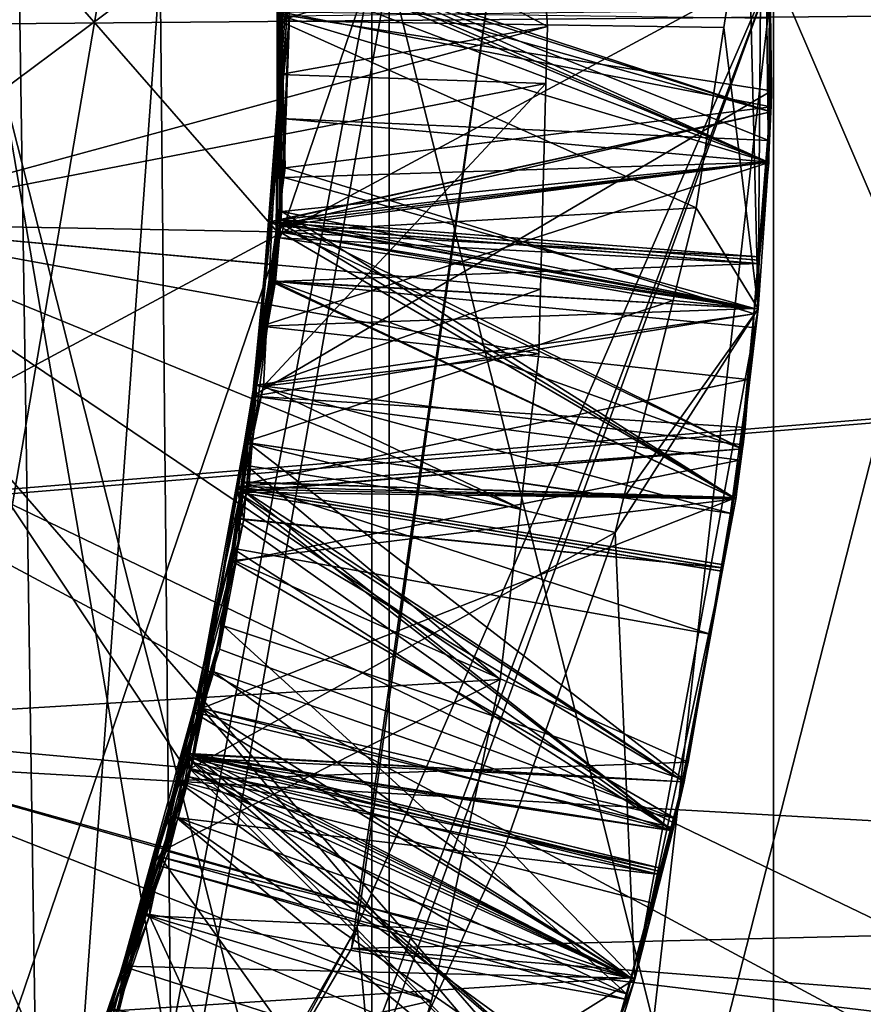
# Model space of a CAD drawing. Extents: x 0 to 200, y 18 to 95.
# Tile 157 of 491: x 74.598 to 75.048, y 46.675 to 47.199. Entities that reach past the tile are written whole.
import ezdxf

# ---------------------------------------------------------------- set-up
doc = ezdxf.new("R2010")
doc.units = 0

msp = doc.modelspace()

# ---------------------------------------------------------------- linework, layer by layer
for points in [[(74.499992, 48.066658, 36.93882), (74.785851, 48.065937, 36.950745), (74.499992, 46.387371, 36.93882)], [(74.785851, 47.227016, 55.100002), (74.499992, 48.066658, 55.06118), (74.499992, 46.387371, 55.06118)], [(74.785851, 48.065937, 36.950745), (74.785851, 47.227016, 36.900002), (74.499992, 46.387371, 36.93882)], [(74.986015, 47.276337, 258.236633), (74.994293, 47.377918, 258.25), (74.991722, 47.045383, 258.25)], [(74.994293, 47.377918, 258.25), (74.997314, 47.123501, 258.466766), (74.991722, 47.045383, 258.25)], [(74.994293, 47.377918, 258.25), (74.998077, 47.238014, 258.473145), (74.997314, 47.123501, 258.466766)], [(74.493797, 47.363239, 257.75), (74.735519, 47.373833, 257.992737), (74.735519, 47.086269, 257.992737)], [(74.736519, 47.373833, 258.102448), (74.736641, 47.198727, 258.091248), (74.735519, 47.086269, 257.992737)], [(74.735519, 47.373833, 257.992737), (74.736519, 47.373833, 258.102448), (74.735519, 47.086269, 257.992737)], [(74.736519, 47.373833, 258.102448), (74.986015, 47.276337, 258.236633), (74.736641, 47.198727, 258.091248)], [(74.879448, 47.195751, 262.37027), (74.867722, 47.36956, 262.376831), (74.493797, 47.09079, 262.75)], [(74.867722, 47.36956, 262.376831), (74.493797, 47.363239, 262.75), (74.493797, 47.09079, 262.75)], [(74.742188, 47.268955, 262.295746), (74.867722, 47.36956, 262.376831), (74.879448, 47.195751, 262.37027)], [(74.493797, 47.09079, 257.75), (74.493797, 47.363239, 257.75), (74.735519, 47.086269, 257.992737)], [(74.403839, 46.971767, 56.4799), (74.596794, 47.305328, 56.430603), (74.611061, 46.366039, 56.461246)], [(74.596794, 47.305328, 56.430603), (74.673195, 47.227016, 56.373203), (74.611061, 46.366039, 56.461246)], [(74.99852, 47.303726, 260.576782), (74.73674, 47.239166, 260.72168), (74.997391, 47.134953, 260.567383)], [(74.997955, 47.234474, 260.34201), (74.99852, 47.303726, 260.576782), (74.997391, 47.134953, 260.567383)], [(74.998497, 47.300117, 261.276611), (74.737396, 47.201473, 261.419281), (74.997314, 47.123501, 261.266754)], [(74.998253, 47.247757, 261.042847), (74.998497, 47.300117, 261.276611), (74.997314, 47.123501, 261.266754)], [(74.736641, 47.198727, 258.091248), (74.986015, 47.276337, 258.236633), (74.973534, 47.195232, 258.225769)], [(74.973534, 47.195232, 258.225769), (74.986015, 47.276337, 258.236633), (74.991722, 47.045383, 258.25)], [(74.742188, 47.268955, 262.295746), (74.879448, 47.195751, 262.37027), (74.736977, 47.170139, 262.289398)], [(74.737762, 47.203465, 262.119385), (74.742188, 47.268955, 262.295746), (74.736977, 47.170139, 262.289398)], [(74.742676, 47.239212, 260.893829), (74.998253, 47.247757, 261.042847), (74.997498, 47.123245, 261.035919)], [(74.998253, 47.247757, 261.042847), (74.997314, 47.123501, 261.266754), (74.997498, 47.123245, 261.035919)], [(74.742676, 47.239212, 260.893829), (74.997498, 47.123245, 261.035919), (74.727058, 47.036072, 260.880798)], [(74.737572, 47.146751, 260.715759), (74.742676, 47.239212, 260.893829), (74.727058, 47.036072, 260.880798)], [(74.998077, 47.238014, 258.473145), (74.736588, 47.236568, 258.621674), (74.997314, 47.123501, 258.466766)], [(74.997314, 47.123501, 258.466766), (74.736588, 47.236568, 258.621674), (74.737022, 47.09267, 258.612457)], [(74.736588, 47.236568, 258.621674), (74.736595, 47.236542, 258.793671), (74.737022, 47.09267, 258.612457)], [(74.736595, 47.236542, 258.793671), (74.997932, 47.237988, 258.9422), (74.99852, 47.150307, 258.937317)], [(74.736595, 47.236542, 258.793671), (74.737373, 47.092701, 258.784454), (74.737022, 47.09267, 258.612457)], [(74.736595, 47.236542, 258.793671), (74.99852, 47.150307, 258.937317), (74.737373, 47.092701, 258.784454)], [(74.998062, 47.234501, 259.872925), (74.736641, 47.233521, 260.021454), (74.997314, 47.123501, 259.86676)], [(74.73674, 47.239166, 260.72168), (74.742676, 47.239212, 260.893829), (74.737572, 47.146751, 260.715759)], [(74.73674, 47.239166, 260.72168), (74.737572, 47.146751, 260.715759), (74.997391, 47.134953, 260.567383)], [(74.736847, 47.233601, 260.193451), (74.997955, 47.234474, 260.34201), (74.99852, 47.150307, 260.337311)], [(74.998062, 47.236252, 259.173035), (74.737167, 47.222481, 259.32077), (74.997314, 47.123501, 259.166748)], [(74.742661, 47.222488, 259.492767), (74.997948, 47.236225, 259.64212), (74.99852, 47.150307, 259.637299)], [(74.99852, 47.150307, 258.937317), (74.998062, 47.236252, 259.173035), (74.997314, 47.123501, 259.166748)], [(74.99852, 47.150307, 259.637299), (74.998062, 47.234501, 259.872925), (74.997314, 47.123501, 259.86676)], [(74.99852, 47.150307, 260.337311), (74.997955, 47.234474, 260.34201), (74.997391, 47.134953, 260.567383)], [(74.997932, 47.237988, 258.9422), (74.998062, 47.236252, 259.173035), (74.99852, 47.150307, 258.937317)], [(74.997948, 47.236225, 259.64212), (74.998062, 47.234501, 259.872925), (74.99852, 47.150307, 259.637299)], [(74.736847, 47.233601, 260.193451), (74.735008, 47.089638, 260.184265), (74.73674, 47.089603, 260.012238)], [(74.736847, 47.233601, 260.193451), (74.99852, 47.150307, 260.337311), (74.735008, 47.089638, 260.184265)], [(74.736641, 47.233521, 260.021454), (74.736847, 47.233601, 260.193451), (74.73674, 47.089603, 260.012238)], [(74.997314, 47.123501, 259.86676), (74.736641, 47.233521, 260.021454), (74.73674, 47.089603, 260.012238)], [(91.499992, 43.477016, 264.504822), (33.5, 47.227016, 263.5), (33.5, 43.477016, 264.504822)], [(91.499992, 47.227016, 263.5), (33.5, 47.227016, 263.5), (91.499992, 43.477016, 264.504822)], [(91.499992, 47.227016, 278.5), (91.499992, 43.477016, 277.495178), (33.5, 43.477016, 277.495178)], [(33.5, 47.227016, 278.5), (91.499992, 47.227016, 278.5), (33.5, 43.477016, 277.495178)], [(118.275154, 47.227016, 282.913177), (34.499989, 47.227016, 282.913177), (34.840733, 44.638824, 282.572418)], [(117.93441, 44.638824, 282.572418), (118.275154, 47.227016, 282.913177), (34.840733, 44.638824, 282.572418)], [(98.275146, 47.227016, 262.913177), (98.615891, 44.638824, 263.253906), (54.159252, 44.638824, 263.253906)], [(54.499992, 47.227016, 262.913177), (98.275146, 47.227016, 262.913177), (54.159252, 44.638824, 263.253906)], [(59.876041, 45.735664, 34.147179), (77.999992, 47.227016, 34), (77.999992, 43.96973, 34.450539)], [(59.999084, 47.070038, 34.001026), (77.999992, 47.227016, 34), (59.876041, 45.735664, 34.147179)], [(77.999992, 47.227016, 58), (59.879162, 45.749619, 57.857403), (77.999992, 43.96973, 57.549461)], [(77.999992, 47.227016, 58), (59.999996, 47.227016, 57.999981), (59.879162, 45.749619, 57.857403)], [(59.999996, 47.227016, 34.000015), (77.999992, 47.227016, 34), (59.999084, 47.070038, 34.001026)], [(122.799995, 44.077702, 284.641174), (66.999992, 47.227016, 285), (66.999992, 44.077702, 284.641174)], [(122.799995, 47.227016, 285), (66.999992, 47.227016, 285), (122.799995, 44.077702, 284.641174)], [(68.999992, 47.227016, 262.75), (76.999992, 43.102016, 263.855286), (68.999992, 43.102016, 263.855286)], [(68.999992, 47.227016, 262.75), (76.999992, 47.227016, 262.75), (76.999992, 43.102016, 263.855286)], [(76.999992, 47.227016, 279.25), (68.999992, 47.227016, 279.25), (68.999992, 43.102016, 278.144714)], [(76.999992, 43.102016, 278.144714), (76.999992, 47.227016, 279.25), (68.999992, 43.102016, 278.144714)], [(69.499992, 47.227016, 281.899994), (74.999992, 47.227016, 281.899994), (69.499992, 44.268314, 281.490784)], [(74.999992, 47.227016, 281.899994), (74.999992, 44.326035, 281.237854), (69.499992, 44.268314, 281.490784)], [(76.999992, 45.617519, 37.90852), (73.999992, 47.227016, 37.75), (73.999992, 45.617519, 37.90852)], [(76.999992, 47.227016, 37.75), (73.999992, 47.227016, 37.75), (76.999992, 45.617519, 37.90852)], [(76.999992, 47.227016, 54.25), (76.999992, 45.617519, 54.09148), (73.999992, 45.617519, 54.09148)], [(73.999992, 47.227016, 54.25), (76.999992, 47.227016, 54.25), (73.999992, 45.617519, 54.09148)], [(73.999992, 47.227016, 38.599998), (76.999992, 45.783348, 38.742188), (73.999992, 45.783348, 38.742188)], [(73.999992, 47.227016, 38.599998), (76.999992, 47.227016, 38.599998), (76.999992, 45.783348, 38.742188)], [(76.999992, 45.783348, 53.257812), (76.999992, 47.227016, 53.400002), (73.999992, 45.783348, 53.257812)], [(76.999992, 47.227016, 53.400002), (73.999992, 47.227016, 53.400002), (73.999992, 45.783348, 53.257812)], [(74.999992, 45.752243, 35.402122), (74.356216, 47.227016, 35.943783), (74.332108, 44.853378, 36.252735)], [(74.999992, 46.487865, 35.325562), (74.356216, 47.227016, 35.943783), (74.999992, 45.752243, 35.402122)], [(74.999992, 47.227016, 35.299999), (74.356216, 47.227016, 35.943783), (74.999992, 46.487865, 35.325562)], [(74.785851, 47.227016, 36.900002), (74.785851, 46.388096, 36.950745), (74.499992, 46.387371, 36.93882)], [(74.785851, 46.388096, 55.049255), (74.785851, 47.227016, 55.100002), (74.499992, 46.387371, 55.06118)], [(74.785851, 46.388096, 36.950745), (74.57296, 47.227016, 36.57497), (74.57296, 46.090954, 36.643688)], [(74.57296, 47.227016, 55.42503), (74.785851, 47.227016, 55.100002), (74.57296, 46.090954, 55.356312)], [(74.785851, 47.227016, 55.100002), (74.785851, 46.388096, 55.049255), (74.57296, 46.090954, 55.356312)], [(74.785851, 47.227016, 36.900002), (74.57296, 47.227016, 36.57497), (74.785851, 46.388096, 36.950745)], [(74.578041, 45.999073, 35.886978), (74.578041, 47.227016, 35.812702), (74.795242, 45.960239, 35.567165)], [(74.578041, 47.227016, 35.812702), (74.795242, 47.227016, 35.49054), (74.795242, 45.960239, 35.567165)], [(74.795242, 47.227016, 56.50946), (74.578041, 45.999073, 56.113022), (74.795242, 45.960239, 56.432835)], [(74.795242, 47.227016, 56.50946), (74.578041, 47.227016, 56.187298), (74.578041, 45.999073, 56.113022)], [(74.673195, 47.227016, 56.373203), (74.68148, 46.375786, 56.345474), (74.611061, 46.366039, 56.461246)], [(74.673195, 47.227016, 56.373203), (74.999992, 47.227016, 56.700001), (74.68148, 46.375786, 56.345474)], [(74.68148, 46.375786, 56.345474), (74.999992, 47.227016, 56.700001), (74.681732, 46.350105, 56.344635)], [(74.681732, 46.350105, 56.344635), (74.999992, 47.227016, 56.700001), (74.699203, 44.58744, 56.001286)], [(74.699203, 44.58744, 56.001286), (74.999992, 47.227016, 56.700001), (74.999992, 44.500156, 56.346703)], [(74.775101, 46.70435, 257.009766), (95.999992, 47.227016, 257), (96.231926, 45.035286, 257.172638)], [(74.778076, 46.716198, 260.112), (74.849991, 47.227016, 260.100006), (74.775101, 46.70435, 257.009766)], [(74.849991, 47.227016, 260.100006), (74.849991, 47.227016, 257), (74.775101, 46.70435, 257.009766)], [(74.849991, 47.227016, 257), (95.999992, 47.227016, 257), (74.775101, 46.70435, 257.009766)], [(74.999992, 47.227016, 260.100006), (74.778076, 46.716198, 260.112), (74.999992, 44.326035, 260.762146)], [(74.999992, 47.227016, 260.100006), (74.849991, 47.227016, 260.100006), (74.778076, 46.716198, 260.112)], [(74.795242, 45.960239, 35.567165), (74.795242, 47.227016, 35.49054), (75.118851, 45.934319, 35.353676)], [(74.795242, 47.227016, 35.49054), (75.118851, 47.227016, 35.275486), (75.118851, 45.934319, 35.353676)], [(75.118851, 47.227016, 56.724514), (74.795242, 45.960239, 56.432835), (75.118851, 45.934319, 56.646324)], [(75.118851, 47.227016, 56.724514), (74.795242, 47.227016, 56.50946), (74.795242, 45.960239, 56.432835)], [(76.999992, 47.227016, 260.25), (74.999992, 47.227016, 260.100006), (76.999992, 42.562767, 261.314575)], [(74.999992, 47.227016, 260.100006), (74.999992, 44.326035, 260.762146), (76.999992, 42.562767, 261.314575)], [(74.999992, 44.326035, 281.237854), (76.999992, 47.227016, 281.75), (76.999992, 42.562767, 280.685425)], [(74.999992, 47.227016, 281.899994), (76.999992, 47.227016, 281.75), (74.999992, 44.326035, 281.237854)], [(77.499992, 47.227016, 35.25), (74.999992, 44.834915, 35.519524), (77.499992, 42.562767, 36.314583)], [(74.999992, 44.834915, 56.480476), (77.499992, 47.227016, 56.75), (77.499992, 42.562767, 55.685417)], [(74.999992, 47.227016, 56.700001), (74.999992, 44.834915, 56.480476), (74.999992, 44.500156, 56.346703)], [(77.499992, 47.227016, 35.25), (74.999992, 46.023396, 35.317593), (74.999992, 44.834915, 35.519524)], [(74.999992, 47.227016, 56.700001), (74.999992, 47.227016, 56.75), (74.999992, 44.834915, 56.480476)], [(74.999992, 47.227016, 56.75), (77.499992, 47.227016, 56.75), (74.999992, 44.834915, 56.480476)], [(74.999992, 47.227016, 35.25), (74.999992, 46.487865, 35.325562), (74.999992, 46.023396, 35.317593)], [(77.499992, 47.227016, 35.25), (74.999992, 47.227016, 35.25), (74.999992, 46.023396, 35.317593)], [(74.999992, 47.227016, 35.25), (74.999992, 47.227016, 35.299999), (74.999992, 46.487865, 35.325562)], [(74.742661, 47.222488, 259.492767), (74.731384, 47.091652, 259.484375), (74.737419, 47.091129, 259.312347)], [(74.742661, 47.222488, 259.492767), (74.99852, 47.150307, 259.637299), (74.731384, 47.091652, 259.484375)], [(74.737167, 47.222481, 259.32077), (74.742661, 47.222488, 259.492767), (74.737419, 47.091129, 259.312347)], [(74.997314, 47.123501, 259.166748), (74.737167, 47.222481, 259.32077), (74.737419, 47.091129, 259.312347)], [(74.737762, 47.203465, 262.119385), (74.736977, 47.170139, 262.289398), (74.7397, 47.120533, 262.114075)], [(74.998787, 47.152897, 261.968292), (74.737762, 47.203465, 262.119385), (74.7397, 47.120533, 262.114075)], [(74.998405, 47.200115, 261.970917), (74.737762, 47.203465, 262.119385), (74.998787, 47.152897, 261.968292)], [(74.742111, 47.201553, 261.591431), (74.998405, 47.204651, 261.740417), (74.998886, 47.161423, 261.738037)], [(74.998405, 47.204651, 261.740417), (74.998405, 47.200115, 261.970917), (74.998886, 47.161423, 261.738037)], [(74.742111, 47.201553, 261.591431), (74.998886, 47.161423, 261.738037), (74.722267, 46.998856, 261.5784)], [(74.739021, 47.115326, 261.413757), (74.742111, 47.201553, 261.591431), (74.722267, 46.998856, 261.5784)], [(74.736641, 47.198727, 258.091248), (74.736717, 47.086269, 258.084045), (74.735519, 47.086269, 257.992737)], [(74.736641, 47.198727, 258.091248), (74.958717, 47.099083, 258.212891), (74.736717, 47.086269, 258.084045)], [(74.736641, 47.198727, 258.091248), (74.973534, 47.195232, 258.225769), (74.958717, 47.099083, 258.212891)], [(74.737396, 47.201473, 261.419281), (74.742111, 47.201553, 261.591431), (74.739021, 47.115326, 261.413757)], [(74.997314, 47.123501, 261.266754), (74.737396, 47.201473, 261.419281), (74.739021, 47.115326, 261.413757)], [(74.998886, 47.161423, 261.738037), (74.998405, 47.200115, 261.970917), (74.998787, 47.152897, 261.968292)], [(74.87867, 47.165386, 262.369141), (74.879448, 47.195751, 262.37027), (74.493797, 47.09079, 262.75)], [(74.736977, 47.170139, 262.289398), (74.879448, 47.195751, 262.37027), (74.87867, 47.165386, 262.369141)], [(74.958717, 47.099083, 258.212891), (74.973534, 47.195232, 258.225769), (74.991722, 47.045383, 258.25)], [(74.724182, 47.004692, 262.106598), (74.736977, 47.170139, 262.289398), (74.728218, 47.004139, 262.278748)], [(74.7397, 47.120533, 262.114075), (74.736977, 47.170139, 262.289398), (74.724182, 47.004692, 262.106598)], [(74.736977, 47.170139, 262.289398), (74.87867, 47.165386, 262.369141), (74.728218, 47.004139, 262.278748)], [(74.87867, 47.165386, 262.369141), (74.493797, 47.09079, 262.75), (74.875885, 47.055866, 262.365051)], [(74.998886, 47.161423, 261.738037), (74.98954, 47.042625, 261.731384), (74.722267, 46.998856, 261.5784)], [(74.87867, 47.165386, 262.369141), (74.875885, 47.055866, 262.365051), (74.728218, 47.004139, 262.278748)], [(74.998886, 47.161423, 261.738037), (74.998787, 47.152897, 261.968292), (74.98954, 47.042625, 261.731384)], [(74.998787, 47.152897, 261.968292), (74.7397, 47.120533, 262.114075), (74.989578, 47.042641, 261.962128)], [(74.998787, 47.152897, 261.968292), (74.989578, 47.042641, 261.962128), (74.98954, 47.042625, 261.731384)], [(74.738022, 47.097206, 260.712585), (74.737572, 47.146751, 260.715759), (74.727058, 47.036072, 260.880798)], [(74.731384, 47.091652, 259.484375), (74.99852, 47.150307, 259.637299), (74.991913, 47.071239, 259.632904)], [(74.735008, 47.089638, 260.184265), (74.99852, 47.150307, 260.337311), (74.99176, 47.069485, 260.332794)], [(74.737373, 47.092701, 258.784454), (74.99852, 47.150307, 258.937317), (74.992058, 47.073006, 258.932983)], [(74.997314, 47.123501, 260.566742), (74.737572, 47.146751, 260.715759), (74.738022, 47.097206, 260.712585)], [(74.997391, 47.134953, 260.567383), (74.737572, 47.146751, 260.715759), (74.997314, 47.123501, 260.566742)], [(74.99852, 47.150307, 260.337311), (74.997314, 47.123501, 260.566742), (74.99176, 47.069485, 260.332794)], [(74.99852, 47.150307, 259.637299), (74.997314, 47.123501, 259.86676), (74.991913, 47.071239, 259.632904)], [(74.99852, 47.150307, 258.937317), (74.997314, 47.123501, 259.166748), (74.992058, 47.073006, 258.932983)], [(74.99852, 47.150307, 260.337311), (74.997391, 47.134953, 260.567383), (74.997314, 47.123501, 260.566742)], [(74.989578, 47.042641, 261.962128), (74.7397, 47.120533, 262.114075), (74.724182, 47.004692, 262.106598)], [(74.997498, 47.123245, 261.035919), (74.989914, 47.045555, 261.031555), (74.727058, 47.036072, 260.880798)], [(74.997314, 47.123501, 259.86676), (74.73674, 47.089603, 260.012238), (74.992065, 47.069481, 259.863739)], [(74.997314, 47.123501, 258.466766), (74.737022, 47.09267, 258.612457), (74.992401, 47.073002, 258.463928)], [(74.997314, 47.123501, 259.166748), (74.737419, 47.091129, 259.312347), (74.992233, 47.071232, 259.163849)], [(74.997314, 47.123501, 260.566742), (74.738022, 47.097206, 260.712585), (74.989746, 47.045578, 260.562408)], [(74.997314, 47.123501, 261.266754), (74.739021, 47.115326, 261.413757), (74.989746, 47.045578, 261.26239)], [(74.997314, 47.123501, 261.266754), (74.989746, 47.045578, 261.26239), (74.989914, 47.045555, 261.031555)], [(74.99176, 47.069485, 260.332794), (74.997314, 47.123501, 260.566742), (74.989746, 47.045578, 260.562408)], [(74.997498, 47.123245, 261.035919), (74.997314, 47.123501, 261.266754), (74.989914, 47.045555, 261.031555)], [(74.997314, 47.123501, 258.466766), (74.992401, 47.073002, 258.463928), (74.991722, 47.045383, 258.25)], [(74.991913, 47.071239, 259.632904), (74.997314, 47.123501, 259.86676), (74.992065, 47.069481, 259.863739)], [(74.992058, 47.073006, 258.932983), (74.997314, 47.123501, 259.166748), (74.992233, 47.071232, 259.163849)], [(74.731499, 47.060219, 261.410217), (74.739021, 47.115326, 261.413757), (74.722267, 46.998856, 261.5784)], [(74.739021, 47.115326, 261.413757), (74.731499, 47.060219, 261.410217), (74.989746, 47.045578, 261.26239)], [(74.736717, 47.086269, 258.084045), (74.958717, 47.099083, 258.212891), (74.946411, 47.049778, 258.206085)], [(74.946411, 47.049778, 258.206085), (74.958717, 47.099083, 258.212891), (74.991722, 47.045383, 258.25)], [(74.738022, 47.097206, 260.712585), (74.716713, 46.953197, 260.703278), (74.979889, 46.944118, 260.556702)], [(74.738022, 47.097206, 260.712585), (74.727058, 47.036072, 260.880798), (74.716713, 46.953197, 260.703278)], [(74.989746, 47.045578, 260.562408), (74.738022, 47.097206, 260.712585), (74.979889, 46.944118, 260.556702)], [(74.444519, 46.822838, 257.75), (74.493797, 47.09079, 257.75), (74.686264, 46.800938, 257.992737)], [(74.854385, 46.847694, 262.357208), (74.493797, 47.09079, 262.75), (74.444519, 46.822838, 262.75)], [(74.493797, 47.09079, 257.75), (74.735519, 47.068748, 257.992737), (74.686264, 46.800938, 257.992737)], [(74.865211, 46.9389, 262.360657), (74.493797, 47.09079, 262.75), (74.854385, 46.847694, 262.357208)], [(74.875, 47.021294, 262.363739), (74.493797, 47.09079, 262.75), (74.865211, 46.9389, 262.360657)], [(74.875885, 47.055866, 262.365051), (74.493797, 47.09079, 262.75), (74.875, 47.021294, 262.363739)], [(74.493797, 47.09079, 257.75), (74.735519, 47.086269, 257.992737), (74.735519, 47.068748, 257.992737)], [(74.737419, 47.091129, 259.312347), (74.714226, 46.949135, 259.303162), (74.979889, 46.944118, 259.156708)], [(74.714226, 46.949135, 259.303162), (74.737419, 47.091129, 259.312347), (74.71904, 46.948257, 259.475128)], [(74.737045, 47.086243, 258.61203), (74.737373, 47.092701, 258.784454), (74.714493, 46.950638, 258.775238)], [(74.737373, 47.092701, 258.784454), (74.983498, 46.970703, 258.927277), (74.714493, 46.950638, 258.775238)], [(74.737419, 47.091129, 259.312347), (74.731384, 47.091652, 259.484375), (74.71904, 46.948257, 259.475128)], [(74.731384, 47.091652, 259.484375), (74.983498, 46.970703, 259.627258), (74.71904, 46.948257, 259.475128)], [(74.731384, 47.091652, 259.484375), (74.989761, 47.045547, 259.631439), (74.983498, 46.970703, 259.627258)], [(74.731384, 47.091652, 259.484375), (74.991913, 47.071239, 259.632904), (74.989761, 47.045547, 259.631439)], [(74.73674, 47.083164, 260.011841), (74.735008, 47.089638, 260.184265), (74.734627, 47.059879, 260.182343)], [(74.735008, 47.089638, 260.184265), (74.99176, 47.069485, 260.332794), (74.734627, 47.059879, 260.182343)], [(74.73674, 47.089603, 260.012238), (74.735008, 47.089638, 260.184265), (74.73674, 47.083164, 260.011841)], [(74.73674, 47.089603, 260.012238), (74.73674, 47.083164, 260.011841), (74.992065, 47.069481, 259.863739)], [(74.737022, 47.09267, 258.612457), (74.737373, 47.092701, 258.784454), (74.737045, 47.086243, 258.61203)], [(74.737022, 47.09267, 258.612457), (74.737045, 47.086243, 258.61203), (74.992401, 47.073002, 258.463928)], [(74.737373, 47.092701, 258.784454), (74.989761, 47.045547, 258.931458), (74.983498, 46.970703, 258.927277)], [(74.737373, 47.092701, 258.784454), (74.992058, 47.073006, 258.932983), (74.989761, 47.045547, 258.931458)], [(74.989746, 47.045578, 259.162384), (74.737419, 47.091129, 259.312347), (74.979889, 46.944118, 259.156708)], [(74.992233, 47.071232, 259.163849), (74.737419, 47.091129, 259.312347), (74.989746, 47.045578, 259.162384)], [(74.714531, 46.950657, 258.603241), (74.737045, 47.086243, 258.61203), (74.714493, 46.950638, 258.775238)], [(74.737045, 47.086243, 258.61203), (74.714531, 46.950657, 258.603241), (74.979889, 46.944118, 258.456726)], [(74.735519, 47.068748, 257.992737), (74.736717, 47.086269, 258.084045), (74.71814, 46.974266, 258.076782)], [(74.736717, 47.086269, 258.084045), (74.946411, 47.049778, 258.206085), (74.71814, 46.974266, 258.076782)], [(74.73674, 47.083164, 260.011841), (74.732887, 47.060173, 260.010345), (74.989746, 47.045578, 259.862396)], [(74.732887, 47.060173, 260.010345), (74.73674, 47.083164, 260.011841), (74.734627, 47.059879, 260.182343)], [(74.735519, 47.086269, 257.992737), (74.736717, 47.086269, 258.084045), (74.735519, 47.068748, 257.992737)], [(74.992065, 47.069481, 259.863739), (74.73674, 47.083164, 260.011841), (74.989746, 47.045578, 259.862396)], [(74.989746, 47.045578, 258.462402), (74.737045, 47.086243, 258.61203), (74.979889, 46.944118, 258.456726)], [(74.992401, 47.073002, 258.463928), (74.737045, 47.086243, 258.61203), (74.989746, 47.045578, 258.462402)], [(74.992401, 47.073002, 258.463928), (74.989746, 47.045578, 258.462402), (74.991722, 47.045383, 258.25)], [(74.992058, 47.073006, 258.932983), (74.992233, 47.071232, 259.163849), (74.989761, 47.045547, 258.931458)], [(74.735519, 47.068748, 257.992737), (74.71814, 46.974266, 258.076782), (74.686264, 46.800938, 257.992737)], [(74.734627, 47.059879, 260.182343), (74.99176, 47.069485, 260.332794), (74.989761, 47.045547, 260.331451)], [(74.992233, 47.071232, 259.163849), (74.989746, 47.045578, 259.162384), (74.989761, 47.045547, 258.931458)], [(74.99176, 47.069485, 260.332794), (74.989746, 47.045578, 260.562408), (74.989761, 47.045547, 260.331451)], [(74.992065, 47.069481, 259.863739), (74.989746, 47.045578, 259.862396), (74.989761, 47.045547, 259.631439)], [(74.991913, 47.071239, 259.632904), (74.992065, 47.069481, 259.863739), (74.989761, 47.045547, 259.631439)], [(74.979889, 46.944118, 261.256714), (74.731499, 47.060219, 261.410217), (74.711113, 46.910992, 261.400574)], [(74.731499, 47.060219, 261.410217), (74.722267, 46.998856, 261.5784), (74.711113, 46.910992, 261.400574)], [(74.732887, 47.060173, 260.010345), (74.714012, 46.947632, 260.003052), (74.979889, 46.944118, 259.85672)], [(74.732887, 47.060173, 260.010345), (74.734627, 47.059879, 260.182343), (74.714012, 46.947632, 260.003052)], [(74.734627, 47.059879, 260.182343), (74.714287, 46.947666, 260.175049), (74.714012, 46.947632, 260.003052)], [(74.734627, 47.059879, 260.182343), (74.983498, 46.970703, 260.327271), (74.714287, 46.947666, 260.175049)], [(74.988747, 47.035286, 261.26181), (74.731499, 47.060219, 261.410217), (74.979889, 46.944118, 261.256714)], [(74.989746, 47.045578, 261.26239), (74.731499, 47.060219, 261.410217), (74.988747, 47.035286, 261.26181)], [(74.989746, 47.045578, 259.862396), (74.732887, 47.060173, 260.010345), (74.979889, 46.944118, 259.85672)], [(74.734627, 47.059879, 260.182343), (74.989761, 47.045547, 260.331451), (74.983498, 46.970703, 260.327271)], [(74.875885, 47.055866, 262.365051), (74.875, 47.021294, 262.363739), (74.728218, 47.004139, 262.278748)], [(74.71814, 46.974266, 258.076782), (74.946411, 47.049778, 258.206085), (74.920113, 46.944473, 258.191559)], [(74.727058, 47.036072, 260.880798), (74.989914, 47.045555, 261.031555), (74.986206, 47.007591, 261.029449)], [(74.946411, 47.049778, 258.206085), (74.991722, 47.045383, 258.25), (74.920113, 46.944473, 258.191559)], [(74.991722, 47.045383, 258.25), (74.989746, 47.045578, 258.462402), (74.979889, 46.944118, 258.456726)], [(74.983498, 46.970703, 258.927277), (74.989746, 47.045578, 259.162384), (74.979889, 46.944118, 259.156708)], [(74.983498, 46.970703, 259.627258), (74.989746, 47.045578, 259.862396), (74.979889, 46.944118, 259.85672)], [(74.983498, 46.970703, 260.327271), (74.989746, 47.045578, 260.562408), (74.979889, 46.944118, 260.556702)], [(74.989761, 47.045547, 258.931458), (74.989746, 47.045578, 259.162384), (74.983498, 46.970703, 258.927277)], [(74.989761, 47.045547, 259.631439), (74.989746, 47.045578, 259.862396), (74.983498, 46.970703, 259.627258)], [(74.989761, 47.045547, 260.331451), (74.989746, 47.045578, 260.562408), (74.983498, 46.970703, 260.327271)], [(74.989914, 47.045555, 261.031555), (74.988747, 47.035286, 261.26181), (74.986206, 47.007591, 261.029449)], [(74.989914, 47.045555, 261.031555), (74.989746, 47.045578, 261.26239), (74.988747, 47.035286, 261.26181)], [(74.722267, 46.998856, 261.5784), (74.98954, 47.042625, 261.731384), (74.984772, 46.982048, 261.727997)], [(74.989578, 47.042641, 261.962128), (74.724182, 47.004692, 262.106598), (74.983742, 46.972832, 261.958221)], [(74.915535, 46.92614, 258.189026), (74.991722, 47.045383, 258.25), (74.926018, 46.688114, 258.25)], [(74.920113, 46.944473, 258.191559), (74.991722, 47.045383, 258.25), (74.915535, 46.92614, 258.189026)], [(74.991722, 47.045383, 258.25), (74.973236, 46.908962, 258.454712), (74.926018, 46.688114, 258.25)], [(74.991722, 47.045383, 258.25), (74.979889, 46.944118, 258.456726), (74.973236, 46.908962, 258.454712)], [(74.984772, 46.982048, 261.727997), (74.989578, 47.042641, 261.962128), (74.983742, 46.972832, 261.958221)], [(74.98954, 47.042625, 261.731384), (74.989578, 47.042641, 261.962128), (74.984772, 46.982048, 261.727997)], [(74.716713, 46.953197, 260.703278), (74.727058, 47.036072, 260.880798), (74.720642, 46.952602, 260.875427)], [(74.727058, 47.036072, 260.880798), (74.986206, 47.007591, 261.029449), (74.720642, 46.952602, 260.875427)], [(74.986206, 47.007591, 261.029449), (74.988747, 47.035286, 261.26181), (74.979889, 46.944118, 261.256714)], [(74.728218, 47.004139, 262.278748), (74.875, 47.021294, 262.363739), (74.865211, 46.9389, 262.360657)], [(74.719093, 46.961739, 262.27597), (74.728218, 47.004139, 262.278748), (74.865211, 46.9389, 262.360657)], [(74.72007, 46.973988, 262.104614), (74.728218, 47.004139, 262.278748), (74.719093, 46.961739, 262.27597)], [(74.724182, 47.004692, 262.106598), (74.72007, 46.973988, 262.104614), (74.97731, 46.936249, 261.956146)], [(74.724182, 47.004692, 262.106598), (74.728218, 47.004139, 262.278748), (74.72007, 46.973988, 262.104614)], [(74.720642, 46.952602, 260.875427), (74.986206, 47.007591, 261.029449), (74.980072, 46.944801, 261.02594)], [(74.983742, 46.972832, 261.958221), (74.724182, 47.004692, 262.106598), (74.97731, 46.936249, 261.956146)], [(74.980072, 46.944801, 261.02594), (74.986206, 47.007591, 261.029449), (74.979889, 46.944118, 261.256714)], [(74.711113, 46.910992, 261.400574), (74.722267, 46.998856, 261.5784), (74.713631, 46.910637, 261.572723)], [(74.722267, 46.998856, 261.5784), (74.981842, 46.964699, 261.72702), (74.713631, 46.910637, 261.572723)], [(74.722267, 46.998856, 261.5784), (74.984772, 46.982048, 261.727997), (74.981842, 46.964699, 261.72702)], [(74.984772, 46.982048, 261.727997), (74.983742, 46.972832, 261.958221), (74.981842, 46.964699, 261.72702)], [(74.686264, 46.800938, 257.992737), (74.71814, 46.974266, 258.076782), (74.689316, 46.800377, 258.065491)], [(74.71814, 46.974266, 258.076782), (74.915535, 46.92614, 258.189026), (74.689316, 46.800377, 258.065491)], [(74.72007, 46.973988, 262.104614), (74.706985, 46.876289, 262.098328), (74.952339, 46.794231, 261.94812)], [(74.72007, 46.973988, 262.104614), (74.719093, 46.961739, 262.27597), (74.706985, 46.876289, 262.098328)], [(74.71814, 46.974266, 258.076782), (74.920113, 46.944473, 258.191559), (74.915535, 46.92614, 258.189026)], [(74.97731, 46.936249, 261.956146), (74.72007, 46.973988, 262.104614), (74.952339, 46.794231, 261.94812)], [(74.981842, 46.964699, 261.72702), (74.983742, 46.972832, 261.958221), (74.97731, 46.936249, 261.956146)], [(74.403839, 46.971767, 56.4799), (74.61129, 46.35099, 56.461739), (74.431816, 45.141991, 56.280914)], [(74.403839, 46.971767, 56.4799), (74.611061, 46.366039, 56.461246), (74.61129, 46.35099, 56.461739)], [(74.714287, 46.947666, 260.175049), (74.983498, 46.970703, 260.327271), (74.972076, 46.90556, 260.323578)], [(74.714493, 46.950638, 258.775238), (74.983498, 46.970703, 258.927277), (74.972687, 46.909042, 258.923767)], [(74.71904, 46.948257, 259.475128), (74.983498, 46.970703, 259.627258), (74.972382, 46.907307, 259.623688)], [(74.983498, 46.970703, 260.327271), (74.979889, 46.944118, 260.556702), (74.972076, 46.90556, 260.323578)], [(74.983498, 46.970703, 259.627258), (74.979889, 46.944118, 259.85672), (74.972382, 46.907307, 259.623688)], [(74.983498, 46.970703, 258.927277), (74.979889, 46.944118, 259.156708), (74.972687, 46.909042, 258.923767)], [(74.719093, 46.961739, 262.27597), (74.854385, 46.847694, 262.357208), (74.674965, 46.756752, 262.262573)], [(74.706985, 46.876289, 262.098328), (74.719093, 46.961739, 262.27597), (74.674965, 46.756752, 262.262573)], [(74.713631, 46.910637, 261.572723), (74.981842, 46.964699, 261.72702), (74.954544, 46.803665, 261.717926)], [(74.719093, 46.961739, 262.27597), (74.865211, 46.9389, 262.360657), (74.854385, 46.847694, 262.357208)], [(74.981842, 46.964699, 261.72702), (74.97731, 46.936249, 261.956146), (74.954544, 46.803665, 261.717926)], [(74.720642, 46.952602, 260.875427), (74.980072, 46.944801, 261.02594), (74.690552, 46.83049, 260.867371)], [(74.711472, 46.91782, 260.700989), (74.720642, 46.952602, 260.875427), (74.690552, 46.83049, 260.867371)], [(74.716713, 46.953197, 260.703278), (74.711472, 46.91782, 260.700989), (74.966232, 46.871929, 260.552612)], [(74.716713, 46.953197, 260.703278), (74.720642, 46.952602, 260.875427), (74.711472, 46.91782, 260.700989)], [(74.979889, 46.944118, 260.556702), (74.716713, 46.953197, 260.703278), (74.966232, 46.871929, 260.552612)], [(74.688599, 46.806007, 260.165833), (74.714287, 46.947666, 260.175049), (74.95237, 46.793186, 260.31723)], [(74.714287, 46.947666, 260.175049), (74.688599, 46.806007, 260.165833), (74.690216, 46.805698, 259.993835)], [(74.714012, 46.947632, 260.003052), (74.714287, 46.947666, 260.175049), (74.690216, 46.805698, 259.993835)], [(74.714012, 46.947632, 260.003052), (74.690216, 46.805698, 259.993835), (74.946381, 46.767033, 259.84668)], [(74.714531, 46.950657, 258.603241), (74.690842, 46.807877, 258.593964), (74.946381, 46.767033, 258.446686)], [(74.714531, 46.950657, 258.603241), (74.714493, 46.950638, 258.775238), (74.690842, 46.807877, 258.593964)], [(74.690842, 46.807877, 258.593964), (74.714493, 46.950638, 258.775238), (74.691483, 46.80777, 258.765991)], [(74.691483, 46.80777, 258.765991), (74.714493, 46.950638, 258.775238), (74.95237, 46.793186, 258.917236)], [(74.714226, 46.949135, 259.303162), (74.711754, 46.93396, 259.302155), (74.972908, 46.90723, 259.154633)], [(74.711754, 46.93396, 259.302155), (74.714226, 46.949135, 259.303162), (74.71772, 46.932983, 259.474182)], [(74.97258, 46.905487, 259.854523), (74.714012, 46.947632, 260.003052), (74.946381, 46.767033, 259.84668)], [(74.979889, 46.944118, 259.85672), (74.714012, 46.947632, 260.003052), (74.97258, 46.905487, 259.854523)], [(74.979889, 46.944118, 259.156708), (74.714226, 46.949135, 259.303162), (74.972908, 46.90723, 259.154633)], [(74.714226, 46.949135, 259.303162), (74.71904, 46.948257, 259.475128), (74.71772, 46.932983, 259.474182)], [(74.714287, 46.947666, 260.175049), (74.972076, 46.90556, 260.323578), (74.95237, 46.793186, 260.31723)], [(74.714493, 46.950638, 258.775238), (74.972687, 46.909042, 258.923767), (74.95237, 46.793186, 258.917236)], [(74.973236, 46.908962, 258.454712), (74.714531, 46.950657, 258.603241), (74.946381, 46.767033, 258.446686)], [(74.979889, 46.944118, 258.456726), (74.714531, 46.950657, 258.603241), (74.973236, 46.908962, 258.454712)], [(74.71772, 46.932983, 259.474182), (74.71904, 46.948257, 259.475128), (74.972382, 46.907307, 259.623688)], [(74.690552, 46.83049, 260.867371), (74.980072, 46.944801, 261.02594), (74.946701, 46.768742, 261.015961)], [(74.979889, 46.944118, 261.256714), (74.711113, 46.910992, 261.400574), (74.947624, 46.773602, 261.24704)], [(74.980072, 46.944801, 261.02594), (74.979889, 46.944118, 261.256714), (74.946701, 46.768742, 261.015961)], [(74.979889, 46.944118, 261.256714), (74.947624, 46.773602, 261.24704), (74.946701, 46.768742, 261.015961)], [(74.972076, 46.90556, 260.323578), (74.979889, 46.944118, 260.556702), (74.966232, 46.871929, 260.552612)], [(74.972382, 46.907307, 259.623688), (74.979889, 46.944118, 259.85672), (74.97258, 46.905487, 259.854523)], [(74.972687, 46.909042, 258.923767), (74.979889, 46.944118, 259.156708), (74.972908, 46.90723, 259.154633)], [(74.954544, 46.803665, 261.717926), (74.97731, 46.936249, 261.956146), (74.952339, 46.794231, 261.94812)], [(74.685547, 46.808571, 259.465942), (74.71772, 46.932983, 259.474182), (74.95237, 46.793186, 259.617218)], [(74.71772, 46.932983, 259.474182), (74.685547, 46.808571, 259.465942), (74.691032, 46.807121, 259.293945)], [(74.711754, 46.93396, 259.302155), (74.691032, 46.807121, 259.293945), (74.946381, 46.767033, 259.146667)], [(74.711754, 46.93396, 259.302155), (74.71772, 46.932983, 259.474182), (74.691032, 46.807121, 259.293945)], [(74.972908, 46.90723, 259.154633), (74.711754, 46.93396, 259.302155), (74.946381, 46.767033, 259.146667)], [(74.71772, 46.932983, 259.474182), (74.972382, 46.907307, 259.623688), (74.95237, 46.793186, 259.617218)], [(74.689316, 46.800377, 258.065491), (74.915535, 46.92614, 258.189026), (74.856918, 46.758961, 258.165009)], [(74.856918, 46.758961, 258.165009), (74.915535, 46.92614, 258.189026), (74.926018, 46.688114, 258.25)], [(74.701721, 46.851921, 260.696747), (74.711472, 46.91782, 260.700989), (74.690552, 46.83049, 260.867371)], [(74.711472, 46.91782, 260.700989), (74.701721, 46.851921, 260.696747), (74.946381, 46.767033, 260.546661)], [(74.966232, 46.871929, 260.552612), (74.711472, 46.91782, 260.700989), (74.946381, 46.767033, 260.546661)], [(74.713631, 46.910637, 261.572723), (74.954544, 46.803665, 261.717926), (74.681923, 46.793953, 261.564972)], [(74.704689, 46.863945, 261.397522), (74.713631, 46.910637, 261.572723), (74.681923, 46.793953, 261.564972)], [(74.711113, 46.910992, 261.400574), (74.704689, 46.863945, 261.397522), (74.947624, 46.773602, 261.24704)], [(74.711113, 46.910992, 261.400574), (74.713631, 46.910637, 261.572723), (74.704689, 46.863945, 261.397522)], [(74.973236, 46.908962, 258.454712), (74.946381, 46.767033, 258.446686), (74.926018, 46.688114, 258.25)], [(74.95237, 46.793186, 258.917236), (74.972908, 46.90723, 259.154633), (74.946381, 46.767033, 259.146667)], [(74.95237, 46.793186, 259.617218), (74.97258, 46.905487, 259.854523), (74.946381, 46.767033, 259.84668)], [(74.972687, 46.909042, 258.923767), (74.972908, 46.90723, 259.154633), (74.95237, 46.793186, 258.917236)], [(74.972382, 46.907307, 259.623688), (74.97258, 46.905487, 259.854523), (74.95237, 46.793186, 259.617218)], [(74.972076, 46.90556, 260.323578), (74.966232, 46.871929, 260.552612), (74.95237, 46.793186, 260.31723)], [(74.706985, 46.876289, 262.098328), (74.669632, 46.749332, 262.089874), (74.921555, 46.68026, 261.941559)], [(74.706985, 46.876289, 262.098328), (74.674965, 46.756752, 262.262573), (74.669632, 46.749332, 262.089874)], [(74.952339, 46.794231, 261.94812), (74.706985, 46.876289, 262.098328), (74.921555, 46.68026, 261.941559)], [(74.95237, 46.793186, 260.31723), (74.966232, 46.871929, 260.552612), (74.946381, 46.767033, 260.546661)], [(74.695198, 46.832561, 261.395447), (74.704689, 46.863945, 261.397522), (74.681923, 46.793953, 261.564972)], [(74.704689, 46.863945, 261.397522), (74.695198, 46.832561, 261.395447), (74.947624, 46.773602, 261.24704)], [(74.701721, 46.851921, 260.696747), (74.653122, 46.694946, 260.686218), (74.924088, 46.688663, 260.542145)], [(74.701721, 46.851921, 260.696747), (74.690552, 46.83049, 260.867371), (74.653122, 46.694946, 260.686218)], [(74.946381, 46.767033, 260.546661), (74.701721, 46.851921, 260.696747), (74.924088, 46.688663, 260.542145)], [(74.854385, 46.847694, 262.357208), (74.444519, 46.822838, 262.75), (74.825897, 46.7145, 262.352142)], [(74.674965, 46.756752, 262.262573), (74.854385, 46.847694, 262.357208), (74.825897, 46.7145, 262.352142)], [(74.695198, 46.832561, 261.395447), (74.634895, 46.633209, 261.382111), (74.897064, 46.593681, 261.236633)], [(74.695198, 46.832561, 261.395447), (74.681923, 46.793953, 261.564972), (74.634895, 46.633209, 261.382111)], [(74.690552, 46.83049, 260.867371), (74.923973, 46.68869, 261.011322), (74.651321, 46.671284, 260.856903)], [(74.653122, 46.694946, 260.686218), (74.690552, 46.83049, 260.867371), (74.651321, 46.671284, 260.856903)], [(74.690552, 46.83049, 260.867371), (74.946701, 46.768742, 261.015961), (74.923973, 46.68869, 261.011322)], [(74.924088, 46.688663, 261.242126), (74.695198, 46.832561, 261.395447), (74.897064, 46.593681, 261.236633)], [(74.946381, 46.767033, 261.246674), (74.695198, 46.832561, 261.395447), (74.924088, 46.688663, 261.242126)], [(74.947624, 46.773602, 261.24704), (74.695198, 46.832561, 261.395447), (74.946381, 46.767033, 261.246674)], [(74.817757, 46.676449, 262.350677), (74.444519, 46.822838, 262.75), (74.34758, 46.568222, 262.75)], [(74.444519, 46.822838, 257.75), (74.678261, 46.757439, 257.992737), (74.589836, 46.525158, 257.992737)], [(74.825897, 46.7145, 262.352142), (74.444519, 46.822838, 262.75), (74.817757, 46.676449, 262.350677)], [(74.444519, 46.822838, 257.75), (74.686264, 46.800938, 257.992737), (74.678261, 46.757439, 257.992737)], [(74.645592, 46.672256, 258.756836), (74.691483, 46.80777, 258.765991), (74.905396, 46.61919, 258.907166)], [(74.689476, 46.799664, 258.593445), (74.691483, 46.80777, 258.765991), (74.645592, 46.672256, 258.756836)], [(74.64949, 46.669212, 259.456726), (74.685547, 46.808571, 259.465942), (74.905396, 46.61919, 259.607178)], [(74.69043, 46.80344, 259.293701), (74.685547, 46.808571, 259.465942), (74.64949, 46.669212, 259.456726)], [(74.682785, 46.77396, 260.163757), (74.688599, 46.806007, 260.165833), (74.939034, 46.74379, 260.314362)], [(74.688553, 46.795826, 259.993195), (74.688599, 46.806007, 260.165833), (74.682785, 46.77396, 260.163757)], [(74.685547, 46.808571, 259.465942), (74.924141, 46.688622, 259.611176), (74.905396, 46.61919, 259.607178)], [(74.685547, 46.808571, 259.465942), (74.939499, 46.745491, 259.614471), (74.924141, 46.688622, 259.611176)], [(74.685547, 46.808571, 259.465942), (74.95237, 46.793186, 259.617218), (74.939499, 46.745491, 259.614471)], [(74.691032, 46.807121, 259.293945), (74.685547, 46.808571, 259.465942), (74.69043, 46.80344, 259.293701)], [(74.690216, 46.805698, 259.993835), (74.688599, 46.806007, 260.165833), (74.688553, 46.795826, 259.993195)], [(74.690216, 46.805698, 259.993835), (74.688553, 46.795826, 259.993195), (74.93972, 46.743614, 259.845306)], [(74.688599, 46.806007, 260.165833), (74.95237, 46.793186, 260.31723), (74.939034, 46.74379, 260.314362)], [(74.690842, 46.807877, 258.593964), (74.689476, 46.799664, 258.593445), (74.940681, 46.746994, 258.445526)], [(74.690842, 46.807877, 258.593964), (74.691483, 46.80777, 258.765991), (74.689476, 46.799664, 258.593445)], [(74.946381, 46.767033, 259.84668), (74.690216, 46.805698, 259.993835), (74.93972, 46.743614, 259.845306)], [(74.691032, 46.807121, 259.293945), (74.69043, 46.80344, 259.293701), (74.940201, 46.745312, 259.145416)], [(74.946381, 46.767033, 258.446686), (74.690842, 46.807877, 258.593964), (74.940681, 46.746994, 258.445526)], [(74.946381, 46.767033, 259.146667), (74.691032, 46.807121, 259.293945), (74.940201, 46.745312, 259.145416)], [(74.691483, 46.80777, 258.765991), (74.924141, 46.688622, 258.911194), (74.905396, 46.61919, 258.907166)], [(74.691483, 46.80777, 258.765991), (74.939949, 46.747181, 258.914581), (74.924141, 46.688622, 258.911194)], [(74.691483, 46.80777, 258.765991), (74.95237, 46.793186, 258.917236), (74.939949, 46.747181, 258.914581)], [(74.69043, 46.80344, 259.293701), (74.645172, 46.670799, 259.284729), (74.897064, 46.593681, 259.136627)], [(74.645172, 46.670799, 259.284729), (74.69043, 46.80344, 259.293701), (74.64949, 46.669212, 259.456726)], [(74.689476, 46.799664, 258.593445), (74.645592, 46.672256, 258.756836), (74.646126, 46.672085, 258.584808)], [(74.689476, 46.799664, 258.593445), (74.646126, 46.672085, 258.584808), (74.897064, 46.593681, 258.436646)], [(74.673172, 46.753281, 258.062286), (74.689316, 46.800377, 258.065491), (74.836082, 46.713554, 258.158142)], [(74.678261, 46.757439, 257.992737), (74.689316, 46.800377, 258.065491), (74.673172, 46.753281, 258.062286)], [(74.686264, 46.800938, 257.992737), (74.689316, 46.800377, 258.065491), (74.678261, 46.757439, 257.992737)], [(74.681923, 46.793953, 261.564972), (74.954544, 46.803665, 261.717926), (74.934799, 46.728756, 261.713593)], [(74.689316, 46.800377, 258.065491), (74.856918, 46.758961, 258.165009), (74.836082, 46.713554, 258.158142)], [(74.924088, 46.688663, 258.442139), (74.689476, 46.799664, 258.593445), (74.897064, 46.593681, 258.436646)], [(74.940681, 46.746994, 258.445526), (74.689476, 46.799664, 258.593445), (74.924088, 46.688663, 258.442139)], [(74.924088, 46.688663, 259.14212), (74.69043, 46.80344, 259.293701), (74.897064, 46.593681, 259.136627)], [(74.940201, 46.745312, 259.145416), (74.69043, 46.80344, 259.293701), (74.924088, 46.688663, 259.14212)], [(74.954544, 46.803665, 261.717926), (74.952339, 46.794231, 261.94812), (74.934799, 46.728756, 261.713593)], [(74.634895, 46.633209, 261.382111), (74.681923, 46.793953, 261.564972), (74.637985, 46.632263, 261.55423)], [(74.637985, 46.632263, 261.55423), (74.681923, 46.793953, 261.564972), (74.908394, 46.628506, 261.707825)], [(74.688553, 46.795826, 259.993195), (74.681244, 46.77449, 259.99176), (74.924088, 46.688663, 259.842133)], [(74.681244, 46.77449, 259.99176), (74.688553, 46.795826, 259.993195), (74.682785, 46.77396, 260.163757)], [(74.681923, 46.793953, 261.564972), (74.921989, 46.680122, 261.710815), (74.908394, 46.628506, 261.707825)], [(74.681923, 46.793953, 261.564972), (74.934799, 46.728756, 261.713593), (74.921989, 46.680122, 261.710815)], [(74.93972, 46.743614, 259.845306), (74.688553, 46.795826, 259.993195), (74.924088, 46.688663, 259.842133)], [(74.934799, 46.728756, 261.713593), (74.952339, 46.794231, 261.94812), (74.921555, 46.68026, 261.941559)], [(74.95237, 46.793186, 260.31723), (74.946381, 46.767033, 260.546661), (74.939034, 46.74379, 260.314362)], [(74.95237, 46.793186, 259.617218), (74.946381, 46.767033, 259.84668), (74.939499, 46.745491, 259.614471)], [(74.95237, 46.793186, 258.917236), (74.946381, 46.767033, 259.146667), (74.939949, 46.747181, 258.914581)], [(74.645004, 46.66935, 260.156616), (74.682785, 46.77396, 260.163757), (74.905396, 46.61919, 260.30719)], [(74.682785, 46.77396, 260.163757), (74.645004, 46.66935, 260.156616), (74.64518, 46.669189, 259.984619)], [(74.681244, 46.77449, 259.99176), (74.64518, 46.669189, 259.984619), (74.897064, 46.593681, 259.836639)], [(74.681244, 46.77449, 259.99176), (74.682785, 46.77396, 260.163757), (74.64518, 46.669189, 259.984619)], [(74.924088, 46.688663, 259.842133), (74.681244, 46.77449, 259.99176), (74.897064, 46.593681, 259.836639)], [(74.682785, 46.77396, 260.163757), (74.924141, 46.688622, 260.311188), (74.905396, 46.61919, 260.30719)], [(74.682785, 46.77396, 260.163757), (74.939034, 46.74379, 260.314362), (74.924141, 46.688622, 260.311188)], [(74.946701, 46.768742, 261.015961), (74.947624, 46.773602, 261.24704), (74.946381, 46.767033, 261.246674)], [(74.946701, 46.768742, 261.015961), (74.946381, 46.767033, 261.246674), (74.923973, 46.68869, 261.011322)], [(74.923973, 46.68869, 261.011322), (74.946381, 46.767033, 261.246674), (74.924088, 46.688663, 261.242126)], [(74.939034, 46.74379, 260.314362), (74.946381, 46.767033, 260.546661), (74.924088, 46.688663, 260.542145)], [(74.946381, 46.767033, 258.446686), (74.940681, 46.746994, 258.445526), (74.926018, 46.688114, 258.25)], [(74.939499, 46.745491, 259.614471), (74.946381, 46.767033, 259.84668), (74.93972, 46.743614, 259.845306)], [(74.939949, 46.747181, 258.914581), (74.946381, 46.767033, 259.146667), (74.940201, 46.745312, 259.145416)], [(74.678261, 46.757439, 257.992737), (74.599831, 46.539413, 258.047821), (74.589836, 46.525158, 257.992737)], [(74.678261, 46.757439, 257.992737), (74.673172, 46.753281, 258.062286), (74.599831, 46.539413, 258.047821)], [(74.836082, 46.713554, 258.158142), (74.856918, 46.758961, 258.165009), (74.926018, 46.688114, 258.25)], [(74.673172, 46.753281, 258.062286), (74.783485, 46.598965, 258.140839), (74.599831, 46.539413, 258.047821)], [(74.667458, 46.721893, 262.260284), (74.674965, 46.756752, 262.262573), (74.825897, 46.7145, 262.352142)], [(74.669632, 46.749332, 262.089874), (74.674965, 46.756752, 262.262573), (74.667458, 46.721893, 262.260284)], [(74.673172, 46.753281, 258.062286), (74.833488, 46.707912, 258.157288), (74.783485, 46.598965, 258.140839)], [(74.673172, 46.753281, 258.062286), (74.836082, 46.713554, 258.158142), (74.833488, 46.707912, 258.157288)], [(74.669632, 46.749332, 262.089874), (74.662033, 46.723499, 262.088135), (74.920784, 46.677395, 261.941376)], [(74.662033, 46.723499, 262.088135), (74.669632, 46.749332, 262.089874), (74.667458, 46.721893, 262.260284)], [(74.921555, 46.68026, 261.941559), (74.669632, 46.749332, 262.089874), (74.920784, 46.677395, 261.941376)], [(74.940681, 46.746994, 258.445526), (74.924088, 46.688663, 258.442139), (74.926018, 46.688114, 258.25)], [(74.939949, 46.747181, 258.914581), (74.940201, 46.745312, 259.145416), (74.924141, 46.688622, 258.911194)], [(74.940201, 46.745312, 259.145416), (74.924088, 46.688663, 259.14212), (74.924141, 46.688622, 258.911194)], [(74.939034, 46.74379, 260.314362), (74.924088, 46.688663, 260.542145), (74.924141, 46.688622, 260.311188)], [(74.93972, 46.743614, 259.845306), (74.924088, 46.688663, 259.842133), (74.924141, 46.688622, 259.611176)], [(74.939499, 46.745491, 259.614471), (74.93972, 46.743614, 259.845306), (74.924141, 46.688622, 259.611176)], [(74.934799, 46.728756, 261.713593), (74.921555, 46.68026, 261.941559), (74.921989, 46.680122, 261.710815)], [(74.603455, 46.560284, 262.249146), (74.667458, 46.721893, 262.260284), (74.765388, 46.509022, 262.344177)], [(74.624939, 46.597431, 262.079712), (74.667458, 46.721893, 262.260284), (74.603455, 46.560284, 262.249146)], [(74.905098, 46.619308, 261.938019), (74.662033, 46.723499, 262.088135), (74.624939, 46.597431, 262.079712)], [(74.662033, 46.723499, 262.088135), (74.667458, 46.721893, 262.260284), (74.624939, 46.597431, 262.079712)], [(74.920784, 46.677395, 261.941376), (74.662033, 46.723499, 262.088135), (74.905098, 46.619308, 261.938019)], [(74.667458, 46.721893, 262.260284), (74.817757, 46.676449, 262.350677), (74.765388, 46.509022, 262.344177)], [(74.667458, 46.721893, 262.260284), (74.825897, 46.7145, 262.352142), (74.817757, 46.676449, 262.350677)], [(74.778076, 46.716198, 260.112), (74.727051, 46.626926, 260.119354), (74.999992, 44.326035, 260.762146)], [(74.727051, 46.626926, 260.119354), (74.778076, 46.716198, 260.112), (74.728935, 46.62606, 257.014862)], [(74.778076, 46.716198, 260.112), (74.775101, 46.70435, 257.009766), (74.728935, 46.62606, 257.014862)], [(74.833488, 46.707912, 258.157288), (74.836082, 46.713554, 258.158142), (74.926018, 46.688114, 258.25)], [(74.833488, 46.707912, 258.157288), (74.926018, 46.688114, 258.25), (74.783485, 46.598965, 258.140839)], [(74.728935, 46.62606, 257.014862), (74.775101, 46.70435, 257.009766), (96.545555, 44.088249, 257.402344)], [(74.775101, 46.70435, 257.009766), (96.231926, 45.035286, 257.172638), (96.545555, 44.088249, 257.402344)], [(74.653122, 46.694946, 260.686218), (74.646278, 46.672855, 260.684753), (74.903008, 46.614567, 260.537842)], [(74.646278, 46.672855, 260.684753), (74.653122, 46.694946, 260.686218), (74.651321, 46.671284, 260.856903)], [(74.924088, 46.688663, 260.542145), (74.653122, 46.694946, 260.686218), (74.903008, 46.614567, 260.537842)], [(74.651321, 46.671284, 260.856903), (74.923973, 46.68869, 261.011322), (74.897385, 46.595058, 261.00589)], [(74.783485, 46.598965, 258.140839), (74.926018, 46.688114, 258.25), (74.796776, 46.348621, 258.25)], [(74.926018, 46.688114, 258.25), (74.894958, 46.588196, 258.43631), (74.796776, 46.348621, 258.25)], [(74.926018, 46.688114, 258.25), (74.897064, 46.593681, 258.436646), (74.894958, 46.588196, 258.43631)], [(74.926018, 46.688114, 258.25), (74.924088, 46.688663, 258.442139), (74.897064, 46.593681, 258.436646)], [(74.905396, 46.61919, 258.907166), (74.924088, 46.688663, 259.14212), (74.897064, 46.593681, 259.136627)], [(74.905396, 46.61919, 259.607178), (74.924088, 46.688663, 259.842133), (74.897064, 46.593681, 259.836639)], [(74.897385, 46.595058, 261.00589), (74.924088, 46.688663, 261.242126), (74.897064, 46.593681, 261.236633)], [(74.923973, 46.68869, 261.011322), (74.924088, 46.688663, 261.242126), (74.897385, 46.595058, 261.00589)], [(74.924141, 46.688622, 260.311188), (74.924088, 46.688663, 260.542145), (74.903008, 46.614567, 260.537842)], [(74.905396, 46.61919, 260.30719), (74.924141, 46.688622, 260.311188), (74.903008, 46.614567, 260.537842)], [(74.924141, 46.688622, 258.911194), (74.924088, 46.688663, 259.14212), (74.905396, 46.61919, 258.907166)], [(74.924141, 46.688622, 259.611176), (74.924088, 46.688663, 259.842133), (74.905396, 46.61919, 259.607178)], [(74.921989, 46.680122, 261.710815), (74.920784, 46.677395, 261.941376), (74.908394, 46.628506, 261.707825)], [(74.921989, 46.680122, 261.710815), (74.921555, 46.68026, 261.941559), (74.920784, 46.677395, 261.941376)], [(74.817757, 46.676449, 262.350677), (74.34758, 46.568222, 262.75), (74.765388, 46.509022, 262.344177)], [(74.908394, 46.628506, 261.707825), (74.920784, 46.677395, 261.941376), (74.905098, 46.619308, 261.938019)]]:
    msp.add_3dface(points)

doc.saveas('drawing.dxf')
